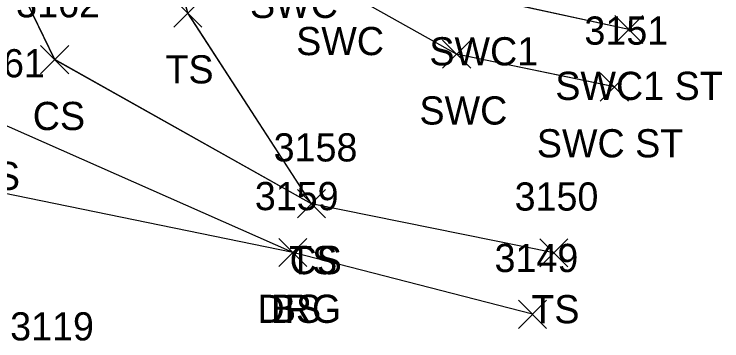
# Model space of a CAD drawing. Extents: x 1554668 to 1563881, y 831386 to 834374.
# Drawn here: x 1562354.7 to 1562405, y 833049.9 to 833073.1 of the extents above; entities that cross this region are included whole.
import ezdxf

# ---------------------------------------------------------------- set-up
doc = ezdxf.new("R2010")
doc.units = 0
for name, color, linetype in [('L_A', 7, 'Continuous'), ('L_I', 7, 'Continuous'), ('L_TIC', 7, 'Continuous'), ('LELB', 7, 'Continuous'), ('R_A', 7, 'Continuous'), ('R_I', 7, 'Continuous'), ('R_TIC', 7, 'Continuous'), ('RDG', 7, 'Continuous'), ('RSW', 7, 'Continuous')]:
    doc.layers.add(name, color=color, linetype=linetype)

msp = doc.modelspace()

# ---------------------------------------------------------------- linework, layer by layer
at = {"layer": 'L_TIC'}
for points in [[(1562366.047, 833072.199), (1562368.047, 833074.199)], [(1562368.047, 833072.199), (1562366.047, 833074.199)], [(1562356.591, 833068.89), (1562358.591, 833070.89)], [(1562358.591, 833068.89), (1562356.591, 833070.89)], [(1562374.83, 833058.66), (1562376.83, 833060.66)], [(1562376.83, 833058.66), (1562374.83, 833060.66)], [(1562374.83, 833058.66), (1562376.83, 833060.66)], [(1562376.83, 833058.66), (1562374.83, 833060.66)], [(1562373.503, 833055.203), (1562375.503, 833057.203)], [(1562375.503, 833055.203), (1562373.503, 833057.203)], [(1562392.03, 833055.173), (1562394.03, 833057.173)], [(1562394.03, 833055.173), (1562392.03, 833057.173)]]:
    msp.add_lwpolyline(points, dxfattribs=at)
at = {"layer": 'LELB'}
for points in [[(1562374.5, 833056.2), (1562353.118, 833065.637), (1562346.472, 833085.732), (1562345.947, 833095.881), (1562351.159, 833128.246), (1562357.646, 833162.961), (1562365.425, 833204.814), (1562368.562, 833227.174), (1562370.886, 833232.383), (1562380.386, 833240.798)], [(1562374.5, 833056.2), (1562353.118, 833065.637), (1562346.472, 833085.732), (1562345.947, 833095.881), (1562351.159, 833128.246), (1562357.646, 833162.961), (1562365.425, 833204.814), (1562368.562, 833227.174), (1562370.886, 833232.383), (1562380.386, 833240.798)], [(1562374.5, 833056.2), (1562353.118, 833065.637), (1562346.472, 833085.732), (1562345.947, 833095.881), (1562351.159, 833128.246), (1562357.646, 833162.961), (1562365.425, 833204.814), (1562368.562, 833227.174), (1562370.886, 833232.383), (1562380.386, 833240.798)], [(1562374.503, 833056.203), (1562353.117, 833065.633), (1562346.473, 833085.737), (1562345.95, 833095.877), (1562351.164, 833128.246), (1562357.648, 833162.962), (1562365.426, 833204.815), (1562368.561, 833227.171), (1562370.886, 833232.385), (1562380.386, 833240.793)], [(1562375.83, 833059.661), (1562357.589, 833069.886), (1562349.97, 833085.561), (1562351.555, 833093.614), (1562357.29, 833127.004)], [(1562375.83, 833059.661), (1562357.589, 833069.886), (1562349.97, 833085.561), (1562351.555, 833093.614), (1562357.29, 833127.004)], [(1562375.83, 833059.661), (1562357.589, 833069.886), (1562349.97, 833085.561), (1562351.555, 833093.614), (1562357.29, 833127.004)], [(1562375.83, 833059.66), (1562357.591, 833069.89), (1562349.971, 833085.564), (1562351.553, 833093.616), (1562357.285, 833127.005)], [(1562393.028, 833056.172), (1562375.83, 833059.661), (1562367.045, 833073.196), (1562364.989, 833080.747)], [(1562393.028, 833056.172), (1562375.83, 833059.661), (1562367.045, 833073.196), (1562364.989, 833080.747)], [(1562393.028, 833056.172), (1562375.83, 833059.661), (1562367.045, 833073.196), (1562364.989, 833080.747)], [(1562393.03, 833056.173), (1562375.83, 833059.66), (1562367.047, 833073.199), (1562364.99, 833080.749)]]:
    msp.add_lwpolyline(points, dxfattribs=at)
at = {"layer": 'R_TIC'}
for points in [[(1562397.36, 833071.028), (1562399.36, 833073.028)], [(1562399.36, 833071.028), (1562397.36, 833073.028)], [(1562385.131, 833069.281), (1562387.131, 833071.281)], [(1562387.131, 833069.281), (1562385.131, 833071.281)], [(1562396.332, 833066.951), (1562398.332, 833068.951)], [(1562398.332, 833066.951), (1562396.332, 833068.951)], [(1562373.503, 833055.203), (1562375.503, 833057.203)], [(1562375.503, 833055.203), (1562373.503, 833057.203)], [(1562390.526, 833050.811), (1562392.526, 833052.811)], [(1562392.526, 833050.811), (1562390.526, 833052.811)]]:
    msp.add_lwpolyline(points, dxfattribs=at)
at = {"layer": 'RDG'}
for points in [[(1562391.526, 833051.811), (1562374.503, 833056.203), (1562350.125, 833061.197), (1562343.52, 833066.306), (1562339.066, 833072.416)], [(1562391.525, 833051.81), (1562374.5, 833056.2), (1562350.125, 833061.2), (1562343.52, 833066.308), (1562339.066, 833072.413)], [(1562391.525, 833051.81), (1562374.5, 833056.2), (1562350.125, 833061.2), (1562343.52, 833066.308), (1562339.066, 833072.413)], [(1562391.525, 833051.81), (1562374.5, 833056.2), (1562350.125, 833061.2), (1562343.52, 833066.308), (1562339.066, 833072.413)]]:
    msp.add_lwpolyline(points, dxfattribs=at)
at = {"layer": 'RSW'}
for points in [[(1562397.331, 833067.95), (1562386.13, 833070.28), (1562377.376, 833075.207), (1562374.096, 833077.84), (1562370.025, 833079.659), (1562364.989, 833080.747), (1562360.086, 833081.613), (1562360.803, 833086.486), (1562370.74, 833084.948), (1562375.171, 833085.526), (1562378.864, 833087.115), (1562381.883, 833088.058)], [(1562397.331, 833067.95), (1562386.13, 833070.28), (1562377.376, 833075.207), (1562374.096, 833077.84), (1562370.025, 833079.659), (1562364.989, 833080.747), (1562360.086, 833081.613), (1562360.803, 833086.486), (1562370.74, 833084.948), (1562375.171, 833085.526), (1562378.864, 833087.115), (1562381.883, 833088.058)], [(1562397.331, 833067.95), (1562386.13, 833070.28), (1562377.376, 833075.207), (1562374.096, 833077.84), (1562370.025, 833079.659), (1562364.989, 833080.747), (1562360.086, 833081.613), (1562360.803, 833086.486), (1562370.74, 833084.948), (1562375.171, 833085.526), (1562378.864, 833087.115), (1562381.883, 833088.058)], [(1562397.332, 833067.951), (1562386.131, 833070.281), (1562377.376, 833075.207), (1562374.099, 833077.843), (1562370.027, 833079.662), (1562364.99, 833080.749), (1562360.086, 833081.612), (1562360.802, 833086.484), (1562370.739, 833084.944), (1562375.172, 833085.528), (1562378.866, 833087.119), (1562381.881, 833088.054)], [(1562398.362, 833072.031), (1562387.156, 833074.476), (1562379.892, 833078.261), (1562379.78, 833078.237), (1562375.995, 833081.33), (1562381.051, 833083.847)], [(1562398.362, 833072.031), (1562387.156, 833074.476), (1562379.892, 833078.261), (1562379.78, 833078.237), (1562375.995, 833081.33), (1562381.051, 833083.847)], [(1562398.362, 833072.031), (1562387.156, 833074.476), (1562379.892, 833078.261), (1562379.78, 833078.237), (1562375.995, 833081.33), (1562381.051, 833083.847)], [(1562398.36, 833072.028), (1562387.159, 833074.48), (1562379.891, 833078.259), (1562379.778, 833078.233), (1562375.996, 833081.33), (1562381.052, 833083.848)]]:
    msp.add_lwpolyline(points, dxfattribs=at)

# ---------------------------------------------------------------- texts
at = {"layer": 'L_A'}
for s, p in [('TS', (1562365.456, 833068.199)), ('CS', (1562356.032, 833064.89)), ('BS', (1562351.558, 833060.633)), ('TS', (1562374.239, 833054.66)), ('CS', (1562374.27, 833054.66)), ('BS', (1562372.944, 833051.203)), ('TS', (1562391.439, 833051.173))]:
    msp.add_text(s, height=2, dxfattribs=at).set_placement(p)
at = {"layer": 'L_I'}
for s, p in [('3162', (1562354.851, 833072.89)), ('3161', (1562350.944, 833068.633)), ('3158', (1562373.137, 833062.66)), ('3158', (1562373.137, 833062.66)), ('3159', (1562371.802, 833059.203)), ('3150', (1562390.25, 833059.173))]:
    msp.add_text(s, height=2, dxfattribs=at).set_placement(p)
at = {"layer": 'R_A'}
for s, p in [('SWC', (1562371.461, 833072.843)), ('SWC', (1562374.738, 833070.207)), ('SWC1', (1562384.198, 833069.48)), ('SWC1 ST', (1562393.14, 833067.028)), ('SWC', (1562383.493, 833065.281)), ('SWC ST', (1562391.828, 833062.951)), ('DRG', (1562371.991, 833051.203))]:
    msp.add_text(s, height=2, dxfattribs=at).set_placement(p)
at = {"layer": 'R_I'}
for s, p in [('3151', (1562395.206, 833070.951)), ('3159', (1562371.802, 833059.203)), ('3149', (1562388.825, 833054.811)), ('3119', (1562354.427, 833049.956))]:
    msp.add_text(s, height=2, dxfattribs=at).set_placement(p)

doc.saveas('drawing.dxf')
